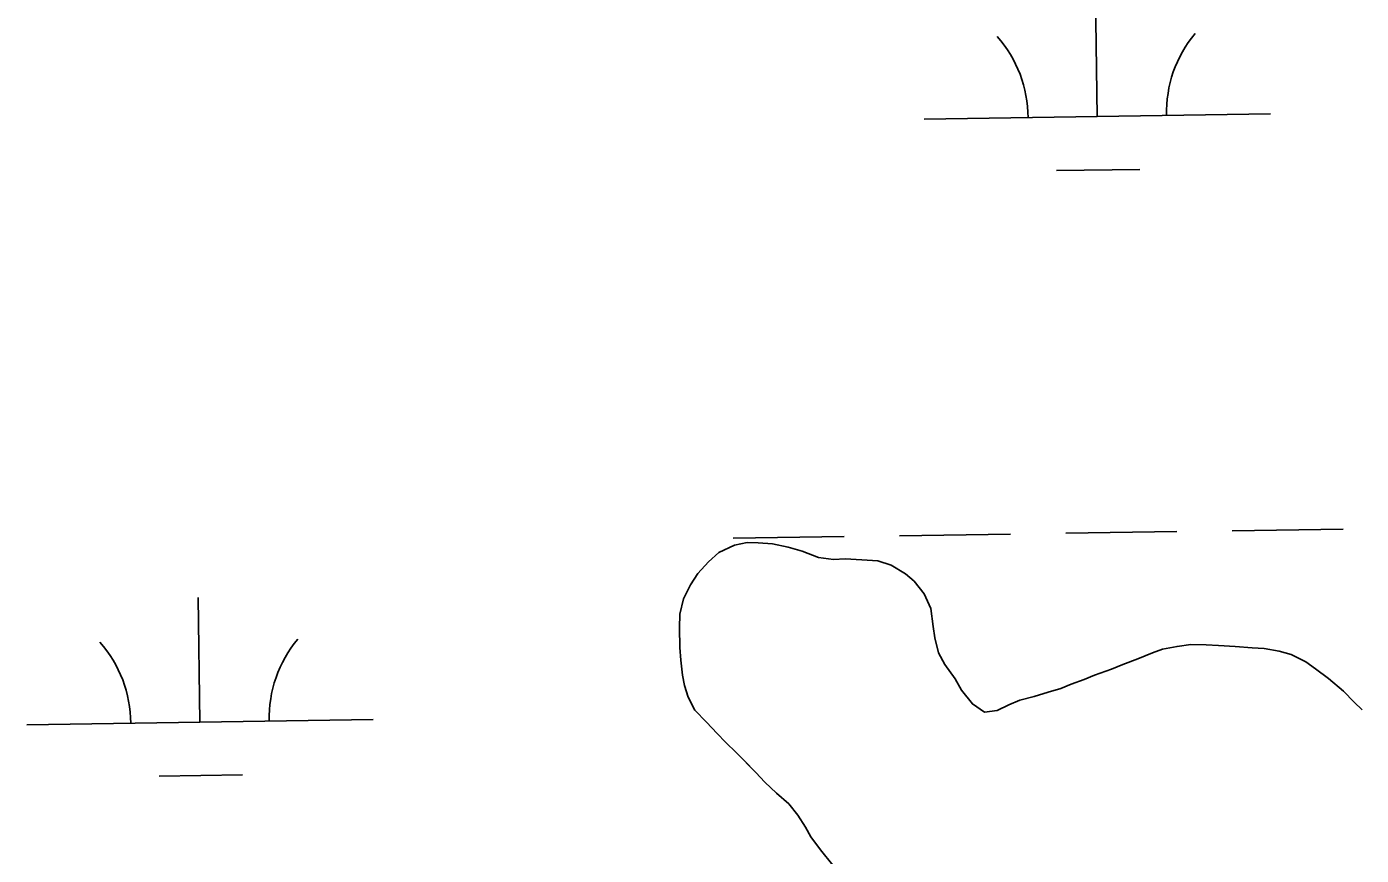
# Model space of a CAD drawing. Extents: x 3807117 to 3845308, y 337856 to 363736.
# Drawn here: x 3823369.5 to 3823754.5, y 345832.1 to 346071.1 of the extents above; entities that cross this region are included whole.
import ezdxf

# ---------------------------------------------------------------- set-up
doc = ezdxf.new("R2010")
doc.units = 0
doc.layers.add('V-TOPO-SHOR', color=7, linetype='Continuous')
doc.layers.add('V-WETL-SWMP', color=7, linetype='Continuous')

msp = doc.modelspace()

# ---------------------------------------------------------------- linework, layer by layer
at = {"layer": 'V-TOPO-SHOR'}
for points in [[(3823602.01, 345829.25), (3823598.49, 345833.65), (3823595.67, 345837.43), (3823594.17, 345840.18), (3823591.97, 345843.65), (3823589.35, 345846.92), (3823585.82, 345850), (3823582.4, 345853.18), (3823579.88, 345855.94), (3823576.46, 345859.42), (3823574.24, 345861.67), (3823571.11, 345864.75), (3823568.7, 345867.2), (3823565.57, 345870.48), (3823562.25, 345873.96), (3823560.35, 345877.73), (3823559.26, 345881.09), (3823558.68, 345884.04), (3823558.21, 345888.41), (3823557.93, 345892.07), (3823557.77, 345897.66), (3823557.9, 345901.62), (3823558.96, 345906.08), (3823561.02, 345910.12), (3823563.08, 345913.36), (3823566.15, 345916.79), (3823569.12, 345919.4), (3823573.71, 345921.6), (3823577.37, 345922.28), (3823580.52, 345922.26), (3823584.68, 345921.92)], [(3823584.68, 345921.92), (3823589.14, 345920.97), (3823593.19, 345919.82), (3823597.95, 345917.95), (3823602.21, 345917.41), (3823605.57, 345917.59), (3823610.44, 345917.34), (3823615.01, 345917), (3823618.86, 345915.75), (3823623, 345913.28), (3823625.52, 345911.13), (3823628.44, 345907.55), (3823630.34, 345903.27), (3823631, 345898.08), (3823631.49, 345894.83), (3823632.57, 345890.45), (3823634.37, 345887.09), (3823637.38, 345883), (3823639.19, 345879.73), (3823642.3, 345875.75), (3823645.84, 345873.38), (3823649.5, 345873.86), (3823652.86, 345875.46), (3823656.02, 345876.86), (3823660.09, 345877.94), (3823664.16, 345879.12), (3823667.83, 345880.21), (3823670.79, 345881.41), (3823674.55, 345882.8), (3823677.51, 345884.09), (3823682.4, 345885.78), (3823685.66, 345887.08), (3823690.04, 345888.77), (3823694.22, 345890.46), (3823697.17, 345891.55), (3823701.34, 345892.33), (3823705.31, 345892.91), (3823709.78, 345892.77), (3823713.33, 345892.64), (3823718.1, 345892.3), (3823722.98, 345891.95), (3823726.43, 345891.72), (3823730.79, 345890.98), (3823734.23, 345890.03), (3823738.48, 345887.87), (3823741.31, 345885.92), (3823745.04, 345883.04), (3823749.38, 345879.45), (3823752.41, 345876.28), (3823754.72, 345874.03)]]:
    msp.add_lwpolyline(points, dxfattribs=at)
at = {"layer": 'V-WETL-SWMP'}
for p, q in [((3823678.34, 346045.21), (3823677.8, 346081.2)), ((3823628.35, 346044.46), (3823728.34, 346045.96)), ((3823666.57, 346029.6), (3823690.57, 346029.96)), ((3823621.3, 345924.27), (3823653.3, 345924.75)), ((3823669.3, 345924.99), (3823701.29, 345925.47)), ((3823717.29, 345925.71), (3823749.29, 345926.19)), ((3823569.12, 345919.4), (3823573.71, 345921.6)), ((3823573.31, 345923.55), (3823605.3, 345924.03)), ((3823573.71, 345921.6), (3823577.37, 345922.28)), ((3823577.37, 345922.28), (3823580.52, 345922.26)), ((3823580.52, 345922.26), (3823584.68, 345921.92)), ((3823584.68, 345921.92), (3823589.14, 345920.97)), ((3823589.14, 345920.97), (3823593.19, 345919.82)), ((3823563.08, 345913.36), (3823566.15, 345916.79)), ((3823566.15, 345916.79), (3823569.12, 345919.4)), ((3823593.19, 345919.82), (3823597.95, 345917.95)), ((3823597.95, 345917.95), (3823602.21, 345917.41)), ((3823602.21, 345917.41), (3823605.57, 345917.59)), ((3823605.57, 345917.59), (3823610.44, 345917.34)), ((3823610.44, 345917.34), (3823615.01, 345917)), ((3823615.01, 345917), (3823618.86, 345915.75)), ((3823561.02, 345910.13), (3823563.08, 345913.36)), ((3823618.86, 345915.75), (3823623, 345913.28)), ((3823623, 345913.28), (3823625.52, 345911.13)), ((3823558.96, 345906.08), (3823561.02, 345910.13)), ((3823625.52, 345911.13), (3823628.44, 345907.55)), ((3823419.49, 345870.5), (3823418.95, 345906.49)), ((3823557.9, 345901.62), (3823558.96, 345906.08)), ((3823628.44, 345907.55), (3823630.33, 345903.27)), ((3823557.77, 345897.66), (3823557.9, 345901.62)), ((3823630.33, 345903.27), (3823631, 345898.08)), ((3823557.93, 345892.07), (3823557.77, 345897.66)), ((3823631, 345898.08), (3823631.49, 345894.83)), ((3823631.49, 345894.83), (3823632.57, 345890.45)), ((3823558.2, 345888.41), (3823557.93, 345892.07)), ((3823632.57, 345890.45), (3823634.37, 345887.09)), ((3823690.04, 345888.77), (3823694.22, 345890.46)), ((3823694.22, 345890.46), (3823697.17, 345891.55)), ((3823697.17, 345891.55), (3823701.34, 345892.33)), ((3823701.34, 345892.33), (3823705.31, 345892.91)), ((3823705.31, 345892.91), (3823709.78, 345892.77)), ((3823709.78, 345892.77), (3823713.33, 345892.64)), ((3823713.33, 345892.64), (3823718.1, 345892.3)), ((3823718.1, 345892.3), (3823722.97, 345891.95)), ((3823722.97, 345891.95), (3823726.43, 345891.72)), ((3823726.43, 345891.72), (3823730.79, 345890.98)), ((3823730.79, 345890.98), (3823734.23, 345890.03)), ((3823734.23, 345890.03), (3823738.48, 345887.87)), ((3823558.68, 345884.04), (3823558.2, 345888.41)), ((3823634.37, 345887.09), (3823637.38, 345883)), ((3823682.4, 345885.78), (3823685.66, 345887.08)), ((3823685.66, 345887.08), (3823690.04, 345888.77)), ((3823738.48, 345887.87), (3823741.31, 345885.91)), ((3823741.31, 345885.91), (3823745.04, 345883.04)), ((3823559.26, 345881.09), (3823558.68, 345884.04)), ((3823637.38, 345883), (3823639.18, 345879.73)), ((3823670.78, 345881.41), (3823674.55, 345882.8)), ((3823674.55, 345882.8), (3823677.51, 345884.09)), ((3823677.51, 345884.09), (3823682.4, 345885.78)), ((3823745.04, 345883.04), (3823749.38, 345879.45)), ((3823560.35, 345877.73), (3823559.26, 345881.09)), ((3823639.18, 345879.73), (3823642.3, 345875.75)), ((3823660.09, 345877.94), (3823664.16, 345879.12)), ((3823664.16, 345879.12), (3823667.83, 345880.21)), ((3823667.83, 345880.21), (3823670.78, 345881.41)), ((3823749.38, 345879.45), (3823752.4, 345876.28)), ((3823562.25, 345873.96), (3823560.35, 345877.73)), ((3823642.3, 345875.75), (3823645.84, 345873.38)), ((3823649.5, 345873.86), (3823652.86, 345875.46)), ((3823652.86, 345875.46), (3823656.02, 345876.85)), ((3823656.02, 345876.85), (3823660.09, 345877.94)), ((3823752.4, 345876.28), (3823754.72, 345874.02)), ((3823369.5, 345869.75), (3823469.49, 345871.25)), ((3823565.57, 345870.48), (3823562.25, 345873.96)), ((3823645.84, 345873.38), (3823649.5, 345873.86)), ((3823568.7, 345867.2), (3823565.57, 345870.48)), ((3823571.11, 345864.74), (3823568.7, 345867.2)), ((3823574.24, 345861.67), (3823571.11, 345864.74)), ((3823579.88, 345855.94), (3823574.24, 345861.67)), ((3823407.73, 345854.89), (3823431.72, 345855.25)), ((3823582.4, 345853.18), (3823579.88, 345855.94)), ((3823585.82, 345850), (3823582.4, 345853.18)), ((3823589.35, 345846.92), (3823585.82, 345850)), ((3823591.97, 345843.65), (3823589.35, 345846.92)), ((3823594.17, 345840.18), (3823591.97, 345843.65)), ((3823595.67, 345837.43), (3823594.17, 345840.18)), ((3823598.49, 345833.65), (3823595.67, 345837.43)), ((3823602.01, 345829.25), (3823598.49, 345833.65))]:
    msp.add_line(p, q, dxfattribs=at)
for centre, start, end in [((3823623.1, 346044.85), 0.0865, 41.6302), ((3823733.57, 346046.51), 140.0865, 181.6302), ((3823474.72, 345871.8), 140.0865, 181.6302), ((3823364.25, 345870.14), 0.0865, 41.6302)]:
    msp.add_arc(centre, 35.25, start, end, dxfattribs=at)

doc.saveas('drawing.dxf')
